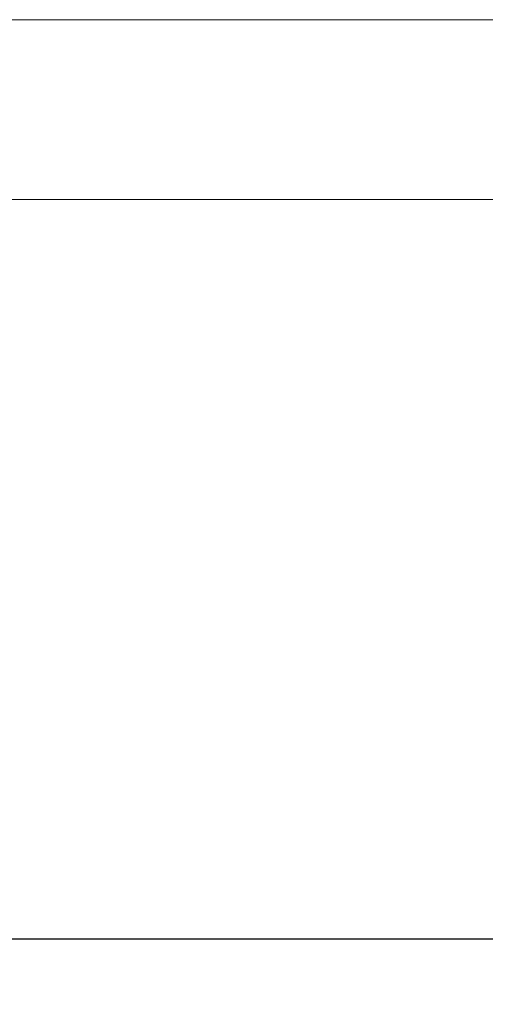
# Model space of a CAD drawing. Header units: millimetres. Extents: x 49320 to 60117, y -4209 to 20568.
# Tile 302 of 479: x 52372 to 52398, y 9875 to 9929. Entities that reach past the tile are written whole.
import ezdxf

# ---------------------------------------------------------------- set-up
doc = ezdxf.new("R2010")
doc.units = ezdxf.units.MM
doc.layers.add('_AA PROJ.warstwy', color=7, linetype='Continuous', lineweight=18, true_color=0x0000f0)
doc.layers.add('_mt_wymiary konstr', color=3, linetype='Continuous')
doc.styles.add('100', font='romans.shx', dxfattribs={"width": 0.65, "height": 18})
doc.dimstyles.new('k100', dxfattribs={"dimtxt": 18, "dimasz": 7, "dimexe": 10, "dimexo": 20, "dimgap": 4, "dimtad": 1, "dimdec": 1, "dimrnd": 0.5, "dimzin": 9, "dimdsep": 46, "dimtxsty": 'Standard', "dimcen": 12.534, "dimclrd": 256, "dimclre": 256, "dimclrt": 7, "dimadec": 0, "dimazin": 0, "dimtfac": 1, "dimtdec": 1, "dimtmove": 2, "dimatfit": 3, "dimfxl": 30, "dimfxlon": 1, "dimtolj": 1, "dimtzin": 0, "dimarcsym": 0})

# ---------------------------------------------------------------- blocks, each defined once
blk = doc.blocks.new('WINDA 2 DZ')
at = {"layer": '_AA PROJ.warstwy', "color": 5, "ltscale": 5, "true_color": 0x1414ff}
for p, q in [((164, 112), (49, 112)), ((179.995, 102), (40.675, 102))]:
    blk.add_line(p, q, dxfattribs=at)
blk = doc.blocks.new('*D1604')
at = {"layer": '_mt_wymiary konstr', "lineweight": -2}
for p, q in [((52253.076, 9894.339), (52253.076, 9888.279)), ((52418.076, 9885.333), (52418.076, 9888.279)), ((52260.076, 9878.279), (52411.076, 9878.279))]:
    blk.add_line(p, q, dxfattribs=at)
at = {"layer": '_mt_wymiary konstr'}
for points in [[(52260.076, 9879.446), (52260.076, 9877.113), (52253.076, 9878.279)], [(52411.076, 9877.113), (52411.076, 9879.446), (52418.076, 9878.279)]]:
    blk.add_solid(points, dxfattribs=at)
at = {"layer": 'Defpoints', "color": 0}
for p in [(52418.076, 9878.279), (52253.076, 9874.339), (52418.076, 9865.333)]:
    blk.add_point(p, dxfattribs=at)
at = {"layer": '_mt_wymiary konstr', "color": 7, "insert": (52335.576, 9891.279), "char_height": 18, "attachment_point": 5, "style": '100'}
blk.add_mtext('\\A1;165', dxfattribs=at)

msp = doc.modelspace()

# ---------------------------------------------------------------- block references
at = {"layer": '_AA PROJ.warstwy', "ltscale": 3}
msp.add_blockref('WINDA 2 DZ', (52238.076, 9817.387), dxfattribs=at)

# ---------------------------------------------------------------- dimensions: what is measured, and where the dimension line sits
at = {"layer": '_mt_wymiary konstr'}
dim = msp.add_linear_dim(base=(52418.076, 9878.279), p1=(52253.076, 9874.339), p2=(52418.076, 9865.333), dimstyle='k100', override={"dimtxsty": '100'}, dxfattribs=at)
dim.commit()
dim.dimension.update_dxf_attribs({"geometry": '*D1604', "text_midpoint": (52335.576, 9891.279)})

doc.saveas('drawing.dxf')
